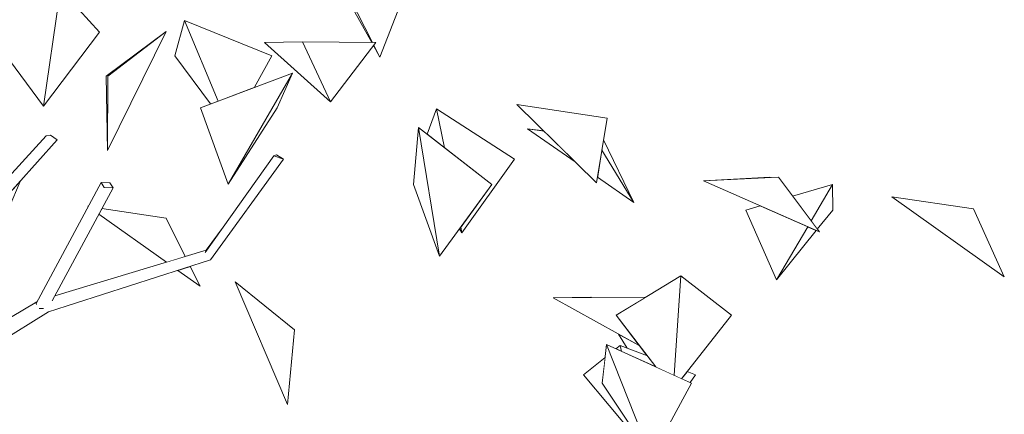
# Model space of a CAD drawing. Extents: x -289599 to -184549, y 66678 to 295474.
# Tile 342 of 656: x -263330 to -262940, y 71952 to 72109. Entities that reach past the tile are written whole.
import ezdxf

# ---------------------------------------------------------------- set-up
doc = ezdxf.new("R2010")
doc.units = 0
doc.header["$MEASUREMENT"] = 0
doc.linetypes.add('Wipeout_Contour', pattern=[1000, 0, -1000])
doc.layers.add('arch drzewa', color=8, linetype='Continuous')
doc.layers.add('arch drzewa_Nr_Pióra__4', color=8, linetype='Continuous', lineweight=9)

msp = doc.modelspace()

# ---------------------------------------------------------------- wipeouts: each hides what was drawn before it
at = {"color": 254, "linetype": 'Wipeout_Contour', "lineweight": 0, "ltscale": 2240876.640617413}
msp.add_wipeout([(-263203.78, 72133.86), (-263205.71, 72129.72), (-263190.41, 72099.61), (-263189.09, 72099.6), (-263189.88, 72098.57), (-263187.45, 72093.79), (-263176.65, 72121.75)], dxfattribs=at).dxf.layer = 'arch drzewa'
at = {"color": 254, "linetype": 'Wipeout_Contour', "lineweight": 0, "ltscale": 1280957.996197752}
msp.add_wipeout([(-263314.05, 72119.26), (-263320.45, 72074.32), (-263298.34, 72103.71), (-263313.28, 72120.22)], dxfattribs=at).dxf.layer = 'arch drzewa'
at = {"color": 254, "linetype": 'Wipeout_Contour', "lineweight": 0, "ltscale": 1280741.930388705}
msp.add_wipeout([(-263264.76, 72108.31), (-263268.49, 72094.35), (-263254.42, 72075.26), (-263251.44, 72076.39)], dxfattribs=at).dxf.layer = 'arch drzewa'
at = {"color": 254, "linetype": 'Wipeout_Contour', "lineweight": 0, "ltscale": 1280850.914397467}
msp.add_wipeout([(-263271.97, 72103.96), (-263295.67, 72086.2), (-263295.18, 72056.83), (-263295.05, 72086.2)], dxfattribs=at).dxf.layer = 'arch drzewa'
at = {"color": 254, "linetype": 'Wipeout_Contour', "lineweight": 0, "ltscale": 960104.993577}
msp.add_wipeout([(-263101.77, 72044.03), (-263097.51, 72069.68), (-263133.23, 72075.02)], dxfattribs=at).dxf.layer = 'arch drzewa'
at = {"color": 254, "linetype": 'Wipeout_Contour', "lineweight": 0, "ltscale": 960260.303189}
msp.add_wipeout([(-263163.84, 72014.95), (-263174.17, 72043.3), (-263172.13, 72065.97)], dxfattribs=at).dxf.layer = 'arch drzewa'
at = {"color": 254, "linetype": 'Wipeout_Contour', "lineweight": 0, "ltscale": 1280834.637106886}
msp.add_wipeout([(-263296.48, 72042.21), (-263292.98, 72042.09), (-263294.22, 72044.03), (-263297.72, 72044.15)], dxfattribs=at).dxf.layer = 'arch drzewa'
at = {"color": 254, "linetype": 'Wipeout_Contour', "lineweight": 0, "ltscale": 959864.197542}
msp.add_wipeout([(-263013.58, 72024.56), (-263029.8, 72046.22), (-263059.48, 72044.86)], dxfattribs=at).dxf.layer = 'arch drzewa'
at = {"color": 254, "linetype": 'Wipeout_Contour', "lineweight": 0, "ltscale": 959637.344752}
msp.add_wipeout([(-262940.47, 72006.76), (-262952.64, 72033.76), (-262984.91, 72038.44)], dxfattribs=at).dxf.layer = 'arch drzewa'
at = {"color": 254, "linetype": 'Wipeout_Contour', "lineweight": 0, "ltscale": 960390.875176}
msp.add_wipeout([(-263223.91, 71956.28), (-263221.19, 71985.75), (-263244.61, 72004.85)], dxfattribs=at).dxf.layer = 'arch drzewa'
at = {"color": 254, "linetype": 'Wipeout_Contour', "lineweight": 0, "ltscale": 1280932.012660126}
msp.add_wipeout([(-263352.21, 71974.06), (-263349.7, 71973.46), (-263318.45, 71992.96), (-263322.24, 71995.41)], dxfattribs=at).dxf.layer = 'arch drzewa'
at = {"color": 254, "linetype": 'Wipeout_Contour', "lineweight": 0, "ltscale": 959974.040904}
msp.add_wipeout([(-263080.07, 71935.41), (-263099.49, 71964.67), (-263097.74, 71979.97)], dxfattribs=at).dxf.layer = 'arch drzewa'

# ---------------------------------------------------------------- next in the draw order: linework, layer by layer
at = {"layer": 'arch drzewa_Nr_Pióra__4', "linetype": 'Continuous'}
for p, q in [((-262952.64, 72033.76), (-262984.91, 72038.44)), ((-262984.91, 72038.44), (-262940.47, 72006.76)), ((-262984.82, 72038.42), (-262984.91, 72038.44)), ((-262940.47, 72006.76), (-262952.64, 72033.76)), ((-263221.19, 71985.75), (-263244.61, 72004.85)), ((-263244.61, 72004.85), (-263223.91, 71956.28)), ((-263223.91, 71956.28), (-263221.19, 71985.75))]:
    msp.add_line(p, q, dxfattribs=at)

# ---------------------------------------------------------------- next in the draw order: wipeouts: each hides what was drawn before it
at = {"color": 254, "linetype": 'Wipeout_Contour', "lineweight": 0, "ltscale": 1601263.171005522}
msp.add_wipeout([(-263325.82, 72113.59), (-263342.21, 72103.71), (-263320.45, 72074.32), (-263314.05, 72119.26), (-263322.4, 72108.96)], dxfattribs=at).dxf.layer = 'arch drzewa'
at = {"color": 254, "linetype": 'Wipeout_Contour', "lineweight": 0, "ltscale": 1280689.683164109}
msp.add_wipeout([(-263230.14, 72094.35), (-263264.76, 72108.31), (-263251.44, 72076.39), (-263236.97, 72081.86)], dxfattribs=at).dxf.layer = 'arch drzewa'
at = {"color": 254, "linetype": 'Wipeout_Contour', "lineweight": 0, "ltscale": 960631.656106}
msp.add_wipeout([(-263295.18, 72056.83), (-263271.97, 72103.96), (-263295.05, 72086.2)], dxfattribs=at).dxf.layer = 'arch drzewa'
at = {"color": 254, "linetype": 'Wipeout_Contour', "lineweight": 0, "ltscale": 960357.038002}
msp.add_wipeout([(-263190, 72098.41), (-263187.45, 72093.79), (-263189.88, 72098.57)], dxfattribs=at).dxf.layer = 'arch drzewa'
at = {"color": 254, "linetype": 'Wipeout_Contour', "lineweight": 0, "ltscale": 960230.391424}
msp.add_wipeout([(-263163.84, 72014.95), (-263172.13, 72065.97), (-263143.2, 72043.3)], dxfattribs=at).dxf.layer = 'arch drzewa'
at = {"color": 254, "linetype": 'Wipeout_Contour', "lineweight": 0, "ltscale": 960131.250927}
msp.add_wipeout([(-263129.11, 72065.42), (-263110.21, 72052.35), (-263122.47, 72064.43)], dxfattribs=at).dxf.layer = 'arch drzewa'
at = {"color": 254, "linetype": 'Wipeout_Contour', "lineweight": 0, "ltscale": 960048.806095}
msp.add_wipeout([(-263099.63, 72056.91), (-263101.4, 72046.26), (-263086.96, 72036.27)], dxfattribs=at).dxf.layer = 'arch drzewa'
at = {"color": 254, "linetype": 'Wipeout_Contour', "lineweight": 0, "ltscale": 959891.91316}
msp.add_wipeout([(-263033.14, 72046.22), (-263059.48, 72044.86), (-263033, 72046.07)], dxfattribs=at).dxf.layer = 'arch drzewa'
at = {"color": 254, "linetype": 'Wipeout_Contour', "lineweight": 0, "ltscale": 1279726.692911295}
msp.add_wipeout([(-263016.87, 72028.95), (-263014.42, 72025.68), (-263008.32, 72033.24), (-263008.36, 72043.41)], dxfattribs=at).dxf.layer = 'arch drzewa'
at = {"color": 254, "linetype": 'Wipeout_Contour', "lineweight": 0, "ltscale": 960545.24432}
msp.add_wipeout([(-263318.45, 71992.96), (-263254.42, 72013.46), (-263256.57, 72016.41)], dxfattribs=at).dxf.layer = 'arch drzewa'
at = {"color": 254, "linetype": 'Wipeout_Contour', "lineweight": 0, "ltscale": 960718.637005}
msp.add_wipeout([(-263355.21, 71974.79), (-263352.21, 71974.06), (-263322.24, 71995.41)], dxfattribs=at).dxf.layer = 'arch drzewa'
at = {"color": 254, "linetype": 'Wipeout_Contour', "lineweight": 0, "ltscale": 959940.305195}
msp.add_wipeout([(-263080.07, 71935.41), (-263097.74, 71979.97), (-263064.23, 71964.67)], dxfattribs=at).dxf.layer = 'arch drzewa'

# ---------------------------------------------------------------- next in the draw order: linework, layer by layer
at = {"layer": 'arch drzewa_Nr_Pióra__4', "linetype": 'Continuous'}
for p, q in [((-263314.05, 72119.26), (-263320.45, 72074.32)), ((-263298.34, 72103.71), (-263313.28, 72120.22)), ((-263268.49, 72094.35), (-263264.76, 72108.31)), ((-263320.45, 72074.32), (-263342.21, 72103.71)), ((-263320.45, 72074.32), (-263298.34, 72103.71)), ((-263295.67, 72086.2), (-263271.97, 72103.96)), ((-263271.97, 72103.96), (-263295.18, 72056.83)), ((-263295.05, 72086.2), (-263271.97, 72103.96)), ((-263295.18, 72056.83), (-263295.67, 72086.2)), ((-263295.18, 72056.83), (-263295.05, 72086.2)), ((-263174.17, 72043.3), (-263172.13, 72065.97)), ((-263029.8, 72046.22), (-263059.48, 72044.86)), ((-263033.14, 72046.22), (-263059.48, 72044.86)), ((-263033, 72046.07), (-263033.14, 72046.22))]:
    msp.add_line(p, q, dxfattribs=at)

# ---------------------------------------------------------------- next in the draw order: wipeouts: each hides what was drawn before it
at = {"color": 254, "linetype": 'Wipeout_Contour', "lineweight": 0, "ltscale": 1920812.131007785}
msp.add_wipeout([(-263206.9, 72131.24), (-263202.88, 72121.75), (-263190.66, 72099.62), (-263190.41, 72099.61), (-263205.71, 72129.72), (-263205.76, 72129.61)], dxfattribs=at).dxf.layer = 'arch drzewa'
at = {"color": 254, "linetype": 'Wipeout_Contour', "lineweight": 0, "ltscale": 1920425.742290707}
msp.add_wipeout([(-263164.99, 72073.32), (-263161.85, 72057.91), (-263143.2, 72043.3), (-263155.44, 72026.49), (-263154.97, 72024.16), (-263134.22, 72053.35)], dxfattribs=at).dxf.layer = 'arch drzewa'
at = {"color": 254, "linetype": 'Wipeout_Contour', "lineweight": 0, "ltscale": 960146.691579}
msp.add_wipeout([(-263129.11, 72065.42), (-263122.47, 72064.43), (-263122.6, 72064.55)], dxfattribs=at).dxf.layer = 'arch drzewa'
at = {"color": 254, "linetype": 'Wipeout_Contour', "lineweight": 0, "ltscale": 960050.11881}
msp.add_wipeout([(-263098.95, 72061.01), (-263099.63, 72056.91), (-263086.96, 72036.27)], dxfattribs=at).dxf.layer = 'arch drzewa'
at = {"color": 254, "linetype": 'Wipeout_Contour', "lineweight": 0, "ltscale": 959811.04784}
msp.add_wipeout([(-263008.36, 72043.41), (-263024.19, 72038.72), (-263016.87, 72028.95)], dxfattribs=at).dxf.layer = 'arch drzewa'
at = {"color": 254, "linetype": 'Wipeout_Contour', "lineweight": 0, "ltscale": 959811.904536}
msp.add_wipeout([(-263018.24, 72026.62), (-263030.59, 72005.63), (-263014.87, 72025.13)], dxfattribs=at).dxf.layer = 'arch drzewa'
at = {"color": 254, "linetype": 'Wipeout_Contour', "lineweight": 0, "ltscale": 2241620.322435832}
msp.add_wipeout([(-263356.21, 71975.03), (-263355.21, 71974.79), (-263322.24, 71995.41), (-263322.33, 71996), (-263323.23, 71995.92), (-263323.44, 71996.24), (-263323.11, 71996.85)], dxfattribs=at).dxf.layer = 'arch drzewa'
at = {"color": 254, "linetype": 'Wipeout_Contour', "lineweight": 0, "ltscale": 1280008.308627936}
msp.add_wipeout([(-263118.9, 71998.43), (-263084.67, 71979.42), (-263094.02, 71991.67), (-263082.34, 71998.73)], dxfattribs=at).dxf.layer = 'arch drzewa'
at = {"color": 254, "linetype": 'Wipeout_Contour', "lineweight": 0, "ltscale": 1279867.873530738}
msp.add_wipeout([(-263068.1, 71966.44), (-263064.72, 71964.9), (-263062.54, 71968.02), (-263065.85, 71969.31)], dxfattribs=at).dxf.layer = 'arch drzewa'

# ---------------------------------------------------------------- next in the draw order: linework, layer by layer
at = {"layer": 'arch drzewa_Nr_Pióra__4', "linetype": 'Continuous'}
for p, q in [((-263097.51, 72069.68), (-263133.23, 72075.02)), ((-263133.23, 72075.02), (-263101.77, 72044.03)), ((-263101.77, 72044.03), (-263097.51, 72069.68)), ((-263122.47, 72064.43), (-263129.11, 72065.42)), ((-263129.11, 72065.42), (-263110.21, 72052.35)), ((-263122.6, 72064.55), (-263129.11, 72065.42)), ((-263086.96, 72036.27), (-263098.95, 72061.01)), ((-263086.96, 72036.27), (-263099.63, 72056.91)), ((-263101.4, 72046.26), (-263086.96, 72036.27)), ((-263163.84, 72014.95), (-263174.17, 72043.3)), ((-263024.19, 72038.72), (-263008.36, 72043.41)), ((-263008.32, 72033.24), (-263008.36, 72043.41)), ((-263014.42, 72025.68), (-263008.32, 72033.24)), ((-263013.58, 72024.56), (-263013.65, 72024.63))]:
    msp.add_line(p, q, dxfattribs=at)

# ---------------------------------------------------------------- next in the draw order: wipeouts: each hides what was drawn before it
at = {"color": 254, "linetype": 'Wipeout_Contour', "lineweight": 0, "ltscale": 960263.926112}
msp.add_wipeout([(-263168.71, 72063.29), (-263161.85, 72057.91), (-263164.99, 72073.32)], dxfattribs=at).dxf.layer = 'arch drzewa'
at = {"color": 254, "linetype": 'Wipeout_Contour', "lineweight": 0, "ltscale": 1279796.738709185}
msp.add_wipeout([(-263042.66, 72033.24), (-263030.59, 72005.63), (-263018.24, 72026.62), (-263037.01, 72034.92)], dxfattribs=at).dxf.layer = 'arch drzewa'
at = {"color": 254, "linetype": 'Wipeout_Contour', "lineweight": 0, "ltscale": 960206.367665}
msp.add_wipeout([(-263155.44, 72026.49), (-263155.95, 72025.8), (-263154.97, 72024.16)], dxfattribs=at).dxf.layer = 'arch drzewa'
at = {"color": 254, "linetype": 'Wipeout_Contour', "lineweight": 0, "ltscale": 1279877.911065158}
msp.add_wipeout([(-263071.09, 71967.81), (-263068.1, 71966.44), (-263048.32, 71991.67), (-263068.43, 72007.13)], dxfattribs=at).dxf.layer = 'arch drzewa'
at = {"color": 254, "linetype": 'Wipeout_Contour', "lineweight": 0, "ltscale": 1280952.290338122}
msp.add_wipeout([(-263358.82, 71975.66), (-263356.21, 71975.03), (-263323.11, 71996.85), (-263323.08, 71996.91)], dxfattribs=at).dxf.layer = 'arch drzewa'
at = {"color": 254, "linetype": 'Wipeout_Contour', "lineweight": 0, "ltscale": 960051.465775}
msp.add_wipeout([(-263118.9, 71998.43), (-263103.82, 71998.55), (-263104.03, 71998.73)], dxfattribs=at).dxf.layer = 'arch drzewa'
at = {"color": 254, "linetype": 'Wipeout_Contour', "lineweight": 0, "ltscale": 1279956.661073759}
msp.add_wipeout([(-263081.63, 71975.45), (-263092.38, 71979.63), (-263091.81, 71977.26), (-263078.31, 71971.1)], dxfattribs=at).dxf.layer = 'arch drzewa'

# ---------------------------------------------------------------- next in the draw order: linework, layer by layer
at = {"layer": 'arch drzewa_Nr_Pióra__4', "linetype": 'Continuous'}
for p, q in [((-263168.71, 72063.29), (-263164.99, 72073.32)), ((-263134.22, 72053.35), (-263164.99, 72073.32)), ((-263164.99, 72073.32), (-263161.85, 72057.91)), ((-263172.13, 72065.97), (-263163.84, 72014.95)), ((-263143.2, 72043.3), (-263172.13, 72065.97)), ((-263154.97, 72024.16), (-263134.22, 72053.35)), ((-263059.48, 72044.86), (-263013.58, 72024.56)), ((-263013.58, 72024.56), (-263029.8, 72046.22)), ((-263163.84, 72014.95), (-263143.2, 72043.3)), ((-263008.36, 72043.41), (-263016.87, 72028.95)), ((-263042.66, 72033.24), (-263037.01, 72034.92)), ((-263030.59, 72005.63), (-263042.66, 72033.24)), ((-263154.97, 72024.16), (-263155.95, 72025.8)), ((-263155.44, 72026.49), (-263154.97, 72024.16)), ((-263018.24, 72026.62), (-263030.59, 72005.63)), ((-263030.59, 72005.63), (-263014.87, 72025.13)), ((-263104.03, 71998.73), (-263118.9, 71998.43)), ((-263103.82, 71998.55), (-263104.03, 71998.73)), ((-263062.54, 71968.02), (-263065.85, 71969.31)), ((-263064.72, 71964.9), (-263062.54, 71968.02)), ((-263080.07, 71935.41), (-263064.23, 71964.67))]:
    msp.add_line(p, q, dxfattribs=at)

# ---------------------------------------------------------------- next in the draw order: wipeouts: each hides what was drawn before it
at = {"color": 254, "linetype": 'Wipeout_Contour', "lineweight": 0, "ltscale": 960605.387191}
msp.add_wipeout([(-263256.57, 72016.41), (-263322.24, 71995.41), (-263318.45, 71992.96)], dxfattribs=at).dxf.layer = 'arch drzewa'
at = {"color": 254, "linetype": 'Wipeout_Contour', "lineweight": 0, "ltscale": 959989.216533}
msp.add_wipeout([(-263092.38, 71979.63), (-263094.05, 71978.29), (-263091.81, 71977.26)], dxfattribs=at).dxf.layer = 'arch drzewa'
at = {"color": 254, "linetype": 'Wipeout_Contour', "lineweight": 0, "ltscale": 1599961.883395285}
msp.add_wipeout([(-263106.9, 71968.02), (-263082.72, 71939.09), (-263082.83, 71939.57), (-263099.49, 71964.67), (-263098.32, 71974.87)], dxfattribs=at).dxf.layer = 'arch drzewa'

# ---------------------------------------------------------------- next in the draw order: linework, layer by layer
at = {"layer": 'arch drzewa_Nr_Pióra__4', "linetype": 'Continuous'}
for p, q in [((-263349.7, 71973.46), (-263318.45, 71992.96)), ((-263099.49, 71964.67), (-263097.74, 71979.97)), ((-263106.9, 71968.02), (-263098.32, 71974.87)), ((-263080.07, 71935.41), (-263099.49, 71964.67))]:
    msp.add_line(p, q, dxfattribs=at)

# ---------------------------------------------------------------- next in the draw order: wipeouts: each hides what was drawn before it
at = {"color": 254, "linetype": 'Wipeout_Contour', "lineweight": 0, "ltscale": 960552.201404}
msp.add_wipeout([(-263322.24, 71995.41), (-263256.57, 72016.41), (-263256.15, 72017.32)], dxfattribs=at).dxf.layer = 'arch drzewa'
at = {"color": 254, "linetype": 'Wipeout_Contour', "lineweight": 0, "ltscale": 1599951.78283684}
msp.add_wipeout([(-263093.07, 71984.09), (-263089.65, 71978.57), (-263083.23, 71976.07), (-263081.63, 71975.45), (-263084.67, 71979.42)], dxfattribs=at).dxf.layer = 'arch drzewa'

# ---------------------------------------------------------------- next in the draw order: wipeouts: each hides what was drawn before it
at = {"color": 254, "linetype": 'Wipeout_Contour', "lineweight": 0, "ltscale": 1921266.221405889}
msp.add_wipeout([(-263322.33, 71996), (-263322.24, 71995.41), (-263256.15, 72017.32), (-263315.99, 71999.22), (-263316.99, 71997.36), (-263321.4, 71995.78)], dxfattribs=at).dxf.layer = 'arch drzewa'
at = {"color": 254, "linetype": 'Wipeout_Contour', "lineweight": 0, "ltscale": 1279934.452598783}
msp.add_wipeout([(-263094.02, 71991.67), (-263078.31, 71971.1), (-263071.09, 71967.81), (-263068.43, 72007.13)], dxfattribs=at).dxf.layer = 'arch drzewa'

# ---------------------------------------------------------------- next in the draw order: linework, layer by layer
at = {"layer": 'arch drzewa_Nr_Pióra__4', "linetype": 'Continuous'}
for p, q in [((-263094.02, 71991.67), (-263068.43, 72007.13)), ((-263068.43, 72007.13), (-263071.09, 71967.81)), ((-263048.32, 71991.67), (-263068.43, 72007.13)), ((-263082.34, 71998.73), (-263118.9, 71998.43)), ((-263118.9, 71998.43), (-263084.67, 71979.42)), ((-263078.31, 71971.1), (-263094.02, 71991.67)), ((-263068.1, 71966.44), (-263048.32, 71991.67)), ((-263089.65, 71978.57), (-263093.07, 71984.09)), ((-263097.74, 71979.97), (-263080.07, 71935.41)), ((-263064.23, 71964.67), (-263097.74, 71979.97)), ((-263094.05, 71978.29), (-263092.38, 71979.63)), ((-263081.63, 71975.45), (-263092.38, 71979.63)), ((-263092.38, 71979.63), (-263091.81, 71977.26)), ((-263082.72, 71939.09), (-263106.9, 71968.02))]:
    msp.add_line(p, q, dxfattribs=at)

# ---------------------------------------------------------------- next in the draw order: wipeouts: each hides what was drawn before it
at = {"color": 254, "linetype": 'Wipeout_Contour', "lineweight": 0, "ltscale": 960453.329163}
msp.add_wipeout([(-263254.42, 72013.46), (-263225.53, 72053.39), (-263229.37, 72054.71)], dxfattribs=at).dxf.layer = 'arch drzewa'
at = {"color": 254, "linetype": 'Wipeout_Contour', "lineweight": 0, "ltscale": 1921313.013378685}
msp.add_wipeout([(-263323.44, 71996.24), (-263323.23, 71995.92), (-263322.33, 71996), (-263321.4, 71995.78), (-263296.48, 72042.21), (-263297.72, 72044.15)], dxfattribs=at).dxf.layer = 'arch drzewa'

# ---------------------------------------------------------------- next in the draw order: linework, layer by layer
at = {"layer": 'arch drzewa_Nr_Pióra__4', "linetype": 'Continuous'}
msp.add_line((-263323.44, 71996.24), (-263323.38, 71996.24), dxfattribs=at)

# ---------------------------------------------------------------- next in the draw order: wipeouts: each hides what was drawn before it
at = {"color": 254, "linetype": 'Wipeout_Contour', "lineweight": 0, "ltscale": 960473.226911}
msp.add_wipeout([(-263229.37, 72054.71), (-263256.57, 72016.41), (-263254.42, 72013.46)], dxfattribs=at).dxf.layer = 'arch drzewa'
at = {"color": 254, "linetype": 'Wipeout_Contour', "lineweight": 0, "ltscale": 1280856.072967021}
msp.add_wipeout([(-263321.4, 71995.78), (-263316.99, 71997.36), (-263292.98, 72042.09), (-263296.48, 72042.21)], dxfattribs=at).dxf.layer = 'arch drzewa'

# ---------------------------------------------------------------- next in the draw order: linework, layer by layer
at = {"layer": 'arch drzewa_Nr_Pióra__4', "linetype": 'Continuous'}
for p, q in [((-263296.48, 72042.21), (-263297.72, 72044.15)), ((-263297.72, 72044.15), (-263294.22, 72044.03)), ((-263294.22, 72044.03), (-263292.98, 72042.09)), ((-263292.98, 72042.09), (-263296.48, 72042.21)), ((-263358.82, 71975.66), (-263323.08, 71996.91)), ((-263323.21, 71995.88), (-263323.44, 71996.24)), ((-263320.43, 71994.24), (-263322.19, 71994.3))]:
    msp.add_line(p, q, dxfattribs=at)

# ---------------------------------------------------------------- next in the draw order: wipeouts: each hides what was drawn before it
at = {"color": 254, "linetype": 'Wipeout_Contour', "lineweight": 0, "ltscale": 960719.172219}
msp.add_wipeout([(-263342.63, 72030.26), (-263315.05, 72061.06), (-263317.68, 72062.89)], dxfattribs=at).dxf.layer = 'arch drzewa'
at = {"color": 254, "linetype": 'Wipeout_Contour', "lineweight": 0, "ltscale": 960437.794011}
msp.add_wipeout([(-263228.36, 72055.13), (-263229.37, 72054.71), (-263225.53, 72053.39)], dxfattribs=at).dxf.layer = 'arch drzewa'
at = {"color": 254, "linetype": 'Wipeout_Contour', "lineweight": 0, "ltscale": 960641.864756}
msp.add_wipeout([(-263302.97, 72034.76), (-263302.82, 72034.65), (-263302.78, 72034.73)], dxfattribs=at).dxf.layer = 'arch drzewa'
at = {"color": 254, "linetype": 'Wipeout_Contour', "lineweight": 0, "ltscale": 1600950.215388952}
msp.add_wipeout([(-263297.37, 72033.9), (-263298.59, 72031.63), (-263271.85, 72012.57), (-263264.41, 72014.82), (-263272.01, 72030.03)], dxfattribs=at).dxf.layer = 'arch drzewa'
at = {"color": 254, "linetype": 'Wipeout_Contour', "lineweight": 0, "ltscale": 960488.27974}
msp.add_wipeout([(-263256.57, 72016.41), (-263249.46, 72026.42), (-263256.15, 72017.32)], dxfattribs=at).dxf.layer = 'arch drzewa'

# ---------------------------------------------------------------- next in the draw order: linework, layer by layer
at = {"layer": 'arch drzewa_Nr_Pióra__4', "linetype": 'Continuous'}
for p, q in [((-263302.78, 72034.73), (-263302.97, 72034.76)), ((-263302.97, 72034.76), (-263302.82, 72034.65)), ((-263272.01, 72030.03), (-263297.37, 72033.9)), ((-263298.59, 72031.63), (-263271.85, 72012.57)), ((-263264.41, 72014.82), (-263272.01, 72030.03)), ((-263256.15, 72017.32), (-263249.46, 72026.42))]:
    msp.add_line(p, q, dxfattribs=at)

# ---------------------------------------------------------------- next in the draw order: wipeouts: each hides what was drawn before it
at = {"color": 254, "linetype": 'Wipeout_Contour', "lineweight": 0, "ltscale": 960491.339695}
msp.add_wipeout([(-263247.46, 72043.52), (-263258.38, 72073.77), (-263222.02, 72087.51)], dxfattribs=at).dxf.layer = 'arch drzewa'
at = {"color": 254, "linetype": 'Wipeout_Contour', "lineweight": 0, "ltscale": 960738.979701}
msp.add_wipeout([(-263317.68, 72062.89), (-263343.65, 72033.52), (-263342.63, 72030.26)], dxfattribs=at).dxf.layer = 'arch drzewa'
at = {"color": 254, "linetype": 'Wipeout_Contour', "lineweight": 0, "ltscale": 960505.074327}
msp.add_wipeout([(-263262.44, 72010.89), (-263267.31, 72009.33), (-263258.54, 72003.08)], dxfattribs=at).dxf.layer = 'arch drzewa'

# ---------------------------------------------------------------- next in the draw order: linework, layer by layer
at = {"layer": 'arch drzewa_Nr_Pióra__4', "linetype": 'Continuous'}
for p, q in [((-263264.76, 72108.31), (-263251.44, 72076.39)), ((-263254.42, 72075.26), (-263268.49, 72094.35)), ((-263315.99, 71999.22), (-263256.15, 72017.32)), ((-263318.45, 71992.96), (-263254.42, 72013.46)), ((-263267.31, 72009.33), (-263258.54, 72003.08)), ((-263258.54, 72003.08), (-263262.44, 72010.89))]:
    msp.add_line(p, q, dxfattribs=at)

# ---------------------------------------------------------------- next in the draw order: wipeouts: each hides what was drawn before it
at = {"color": 254, "linetype": 'Wipeout_Contour', "lineweight": 0, "ltscale": 960462.40471}
msp.add_wipeout([(-263247.46, 72043.52), (-263222.02, 72087.51), (-263228.05, 72073.77)], dxfattribs=at).dxf.layer = 'arch drzewa'
at = {"color": 254, "linetype": 'Wipeout_Contour', "lineweight": 0, "ltscale": 960725.617882}
msp.add_wipeout([(-263343.65, 72033.52), (-263317.68, 72062.89), (-263319.42, 72062.61)], dxfattribs=at).dxf.layer = 'arch drzewa'

# ---------------------------------------------------------------- next in the draw order: linework, layer by layer
at = {"layer": 'arch drzewa_Nr_Pióra__4', "linetype": 'Continuous'}
for p, q in [((-263247.46, 72043.52), (-263258.38, 72073.77)), ((-263247.46, 72043.52), (-263228.05, 72073.77)), ((-263256.57, 72016.41), (-263229.37, 72054.71)), ((-263254.42, 72013.46), (-263225.53, 72053.39)), ((-263229.37, 72054.71), (-263228.36, 72055.13)), ((-263225.53, 72053.39), (-263229.37, 72054.71)), ((-263228.36, 72055.13), (-263225.53, 72053.39)), ((-263317.01, 71997.32), (-263292.98, 72042.09))]:
    msp.add_line(p, q, dxfattribs=at)

# ---------------------------------------------------------------- next in the draw order: wipeouts: each hides what was drawn before it
at = {"color": 254, "linetype": 'Wipeout_Contour', "lineweight": 0, "ltscale": 960441.668541}
msp.add_wipeout([(-263206.95, 72076.06), (-263233.07, 72099.6), (-263218.06, 72099.87)], dxfattribs=at).dxf.layer = 'arch drzewa'
at = {"color": 254, "linetype": 'Wipeout_Contour', "lineweight": 0, "ltscale": 960744.56573}
msp.add_wipeout([(-263319.42, 72062.61), (-263345.79, 72033.85), (-263343.65, 72033.52)], dxfattribs=at).dxf.layer = 'arch drzewa'

# ---------------------------------------------------------------- next in the draw order: linework, layer by layer
at = {"layer": 'arch drzewa_Nr_Pióra__4', "linetype": 'Continuous'}
for p, q in [((-263230.14, 72094.35), (-263264.76, 72108.31)), ((-263236.97, 72081.86), (-263230.14, 72094.35)), ((-263258.38, 72073.77), (-263222.02, 72087.51)), ((-263222.02, 72087.51), (-263247.46, 72043.52)), ((-263228.05, 72073.77), (-263222.02, 72087.51)), ((-263317.68, 72062.89), (-263319.42, 72062.61)), ((-263315.05, 72061.06), (-263317.68, 72062.89)), ((-263323.44, 71996.24), (-263297.72, 72044.15))]:
    msp.add_line(p, q, dxfattribs=at)

# ---------------------------------------------------------------- next in the draw order: wipeouts: each hides what was drawn before it
at = {"color": 254, "linetype": 'Wipeout_Contour', "lineweight": 0, "ltscale": 960398.883256}
msp.add_wipeout([(-263206.95, 72076.06), (-263218.06, 72099.87), (-263189.09, 72099.6)], dxfattribs=at).dxf.layer = 'arch drzewa'
at = {"color": 254, "linetype": 'Wipeout_Contour', "lineweight": 0, "ltscale": 1601239.765711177}
msp.add_wipeout([(-263348.48, 72028.64), (-263341.95, 72015.67), (-263329.73, 72044.54), (-263329.81, 72044.58), (-263342.63, 72030.26)], dxfattribs=at).dxf.layer = 'arch drzewa'

# ---------------------------------------------------------------- next in the draw order: linework, layer by layer
at = {"layer": 'arch drzewa_Nr_Pióra__4', "linetype": 'Continuous'}
for p, q in [((-263205.71, 72129.72), (-263190.41, 72099.61)), ((-263190.66, 72099.62), (-263202.88, 72121.75)), ((-263187.45, 72093.79), (-263176.65, 72121.75)), ((-263233.07, 72099.6), (-263218.06, 72099.87)), ((-263206.95, 72076.06), (-263233.07, 72099.6)), ((-263218.06, 72099.87), (-263206.95, 72076.06)), ((-263189.09, 72099.6), (-263218.06, 72099.87)), ((-263206.95, 72076.06), (-263189.09, 72099.6)), ((-263187.45, 72093.79), (-263190, 72098.41)), ((-263189.88, 72098.57), (-263187.45, 72093.79)), ((-263345.79, 72033.85), (-263319.42, 72062.61)), ((-263342.63, 72030.26), (-263315.05, 72061.06)), ((-263341.95, 72015.67), (-263329.73, 72044.54)), ((-263329.73, 72044.54), (-263329.81, 72044.58))]:
    msp.add_line(p, q, dxfattribs=at)

doc.saveas('drawing.dxf')
